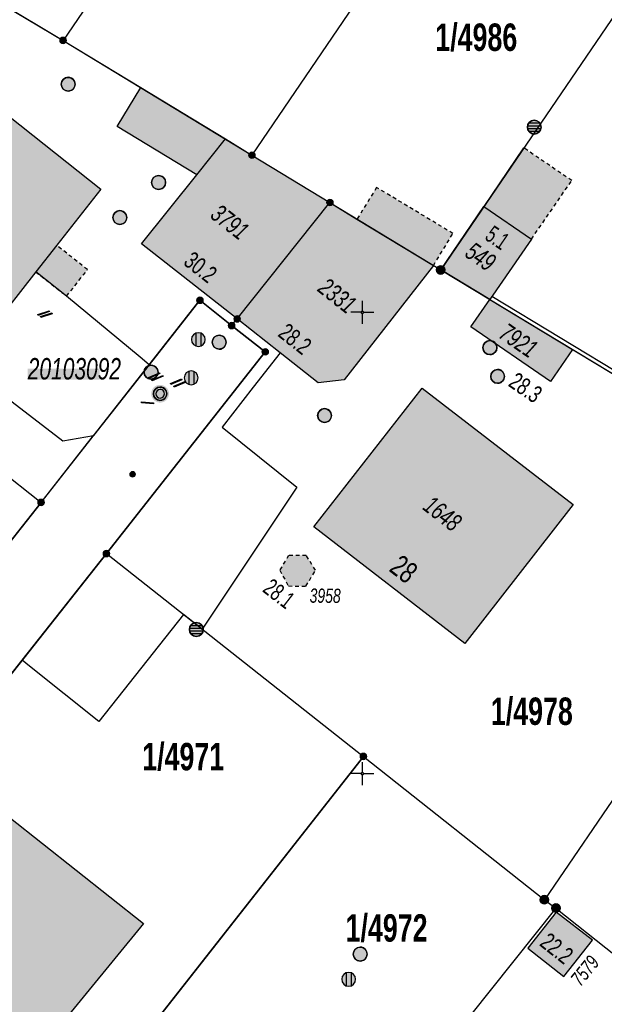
# Model space of a CAD drawing. Header units: metres. Extents: x 2695560 to 2696939, y 1260491 to 1262050.
# Tile 633 of 656: x 2696157 to 2696189, y 1261062 to 1261116. Entities that reach past the tile are written whole.
import ezdxf

# ---------------------------------------------------------------- set-up
doc = ezdxf.new("R2010")
doc.units = ezdxf.units.M
doc.linetypes.add('AUSGEZOGEN', pattern=[0])
doc.linetypes.add('VERDECKT2_S2', pattern=[0.36, 0.2, -0.16])
for name, color, linetype in [('XR$1$AV_Flächen (EO)', 7, 'AUSGEZOGEN'), ('XR$1$AV_Gebäudeflächen (BB)', 7, 'AUSGEZOGEN'), ('XR$1$AV_Gebäudeflächen (EO)', 7, 'AUSGEZOGEN'), ('XR$1$AV_Grenzpunkte', 7, 'AUSGEZOGEN'), ('XR$1$AV_Grundstück-Nr.', 7, 'AUSGEZOGEN'), ('XR$1$AV_Haus-Nr.', 7, 'AUSGEZOGEN'), ('XR$1$AV_Koordinatennetzpunkte', 7, 'AUSGEZOGEN'), ('XR$1$AV_Lagefixpunkt-Nr.', 7, 'AUSGEZOGEN'), ('XR$1$AV_Lagefixpunkte', 7, 'AUSGEZOGEN'), ('XR$1$AV_Linien (BB)', 7, 'AUSGEZOGEN'), ('XR$1$AV_Linien (EO)', 7, 'AUSGEZOGEN'), ('XR$1$AV_Versicherung-Nr.', 7, 'AUSGEZOGEN'), ('XR$1$AW_LK_Schachtdeckel', 24, 'AUSGEZOGEN'), ('XR$1$EW_LK_Knoten', 1, 'AUSGEZOGEN'), ('XR$1$FM_LK_SW_TRASSEKNOTEN', 94, 'AUSGEZOGEN'), ('XR$1$GA_LK_Rohrleitungsteil', 32, 'AUSGEZOGEN'), ('XR$1$Liegenschaftsgrenzen', 7, 'AUSGEZOGEN'), ('XR$1$PFAV', 255, 'AUSGEZOGEN'), ('XR$1$PFAW', 255, 'AUSGEZOGEN'), ('XR$1$PFWFM', 255, 'AUSGEZOGEN'), ('XR$1$RAEW', 8, 'AUSGEZOGEN'), ('XR$1$WA_LK_Rohrleitungsteil', 171, 'AUSGEZOGEN')]:
    doc.layers.add(name, color=color, linetype=linetype)
doc.styles.add('ARIAL', font='arial.ttf')

# ---------------------------------------------------------------- blocks, each defined once
blk = doc.blocks.new('COMPLEXOBJECT_236')
at = {"layer": 'XR$1$AV_Linien (BB)', "color": 7, "linetype": 'AUSGEZOGEN', "transparency": 33554687}
blk.add_line((6144.95, 11066.49), (6156.558, 11081.147), dxfattribs=at)
blk.add_arc((6147.379, 11064.647), 3.049, 142.8123, 231.2371, dxfattribs=at)
blk = doc.blocks.new('COMPLEXOBJECT_1301')
at = {"layer": 'XR$1$Liegenschaftsgrenzen', "color": 7, "linetype": 'AUSGEZOGEN', "transparency": 33554687}
blk.add_line((6157.59, 11089.7), (6141.46, 11069.27), dxfattribs=at)
blk.add_arc((6139.089, 11071.187), 3.049, 232.4383, 321.0442, dxfattribs=at)
blk = doc.blocks.new('COMPLEXOBJECT_1344')
at = {"layer": 'XR$1$Liegenschaftsgrenzen', "color": 7, "linetype": 'AUSGEZOGEN', "transparency": 33554687}
blk.add_line((6161.13, 11086.92), (6144.95, 11066.49), dxfattribs=at)
blk.add_arc((6147.379, 11064.647), 3.049, 142.8123, 231.2371, dxfattribs=at)
blk = doc.blocks.new('BWAV1')
at = {"layer": 'XR$1$PFAV', "transparency": 33554687}
blk.add_hatch(color=7, dxfattribs=at).paths.add_polyline_path([(0.67, 0), (0.656, 0.135), (0.616, 0.264), (0.55, 0.383), (0.462, 0.486), (0.354, 0.569), (0.233, 0.628), (0.101, 0.662), (-0.034, 0.669), (-0.168, 0.649), (-0.295, 0.602), (-0.41, 0.53), (-0.508, 0.436), (-0.586, 0.325), (-0.639, 0.201), (-0.667, 0.068), (-0.667, -0.068), (-0.639, -0.201), (-0.586, -0.325), (-0.508, -0.436), (-0.41, -0.53), (-0.295, -0.602), (-0.168, -0.649), (-0.034, -0.669), (0.101, -0.662), (0.233, -0.628), (0.354, -0.569), (0.462, -0.486), (0.55, -0.383), (0.616, -0.264), (0.656, -0.135)])
at = {"color": 7, "transparency": 33554687}
for radius, start, end in [(0.5, 91.19481, 268.80519), (0.326, 91.19481, 268.80519), (0.5, 268.80519, 91.19481), (0.326, 268.80519, 91.19481)]:
    blk.add_arc((0, 0), radius, start, end, dxfattribs=at)
at = {"layer": 'XR$1$PFAV', "transparency": 33554687}
blk.add_circle((0, 0), 0.5, dxfattribs=at)
blk = doc.blocks.new('BAV15')
at = {"layer": 'XR$1$PFAV', "transparency": 33554687}
blk.add_hatch(color=7, dxfattribs=at).paths.add_polyline_path([(0.5, 0), (0.49, 0.1), (0.46, 0.2), (0.41, 0.29), (0.34, 0.36), (0.26, 0.42), (0.17, 0.47), (0.08, 0.49), (-0.03, 0.5), (-0.13, 0.48), (-0.22, 0.45), (-0.31, 0.4), (-0.38, 0.33), (-0.44, 0.24), (-0.48, 0.15), (-0.5, 0.05), (-0.5, -0.05), (-0.48, -0.15), (-0.44, -0.24), (-0.38, -0.33), (-0.31, -0.4), (-0.22, -0.45), (-0.13, -0.48), (-0.03, -0.5), (0.08, -0.49), (0.17, -0.47), (0.26, -0.42), (0.34, -0.36), (0.41, -0.29), (0.46, -0.2), (0.49, -0.1)])
at = {"color": 7, "transparency": 33554687}
for start, end in [(90, 270), (270, 90)]:
    blk.add_arc((0, 0), 0.5, start, end, dxfattribs=at)
at = {"layer": 'XR$1$PFAV', "transparency": 33554687}
blk.add_circle((0, 0), 0.5, dxfattribs=at)
blk = doc.blocks.new('BAV2041')
at = {"color": 7, "transparency": 33554687}
for p, q in [((0, 0.5), (0, 0.05)), ((-0.05, 0), (-0.5, 0)), ((0.05, 0), (0.5, 0)), ((0, -0.05), (0, -0.5))]:
    blk.add_line(p, q, dxfattribs=at)
blk.add_circle((0, 0), 0.05, dxfattribs=at)
for start, end in [(90, 270), (270, 90)]:
    blk.add_arc((0, 0), 0.05, start, end, dxfattribs=at)
blk = doc.blocks.new('BAW2088')
at = {"layer": 'XR$1$PFAW', "transparency": 33554687}
blk.add_hatch(color=253, dxfattribs=at).paths.add_polyline_path([(0.51, 0), (0.5, 0.101), (0.47, 0.197), (0.421, 0.286), (0.355, 0.362), (0.275, 0.424), (0.184, 0.469), (0.086, 0.494), (-0.015, 0.499), (-0.115, 0.484), (-0.21, 0.449), (-0.296, 0.395), (-0.369, 0.326), (-0.427, 0.243), (-0.467, 0.15), (-0.487, 0.051), (-0.487, -0.051), (-0.467, -0.15), (-0.427, -0.243), (-0.369, -0.326), (-0.296, -0.395), (-0.21, -0.449), (-0.115, -0.484), (-0.015, -0.499), (0.086, -0.494), (0.184, -0.469), (0.275, -0.424), (0.355, -0.362), (0.421, -0.286), (0.47, -0.197), (0.5, -0.101)])
at = {"transparency": 33554687}
for start, end in [(91.19481, 268.80519), (268.80519, 91.19481)]:
    blk.add_arc((0.01, 0), 0.5, start, end, dxfattribs=at)
at = {"layer": 'XR$1$PFAW', "transparency": 33554687}
blk.add_circle((0.01, 0), 0.5, dxfattribs=at)
blk = doc.blocks.new('BAW2090')
at = {"layer": 'XR$1$PFAW', "lineweight": 25, "transparency": 33554687}
blk.add_hatch(color=7, dxfattribs=at).paths.add_polyline_path([(0.5, 0), (0.49, 0.101), (0.459, 0.197), (0.41, 0.286), (0.344, 0.362), (0.264, 0.424), (0.174, 0.469), (0.076, 0.494), (-0.025, 0.499), (-0.125, 0.484), (-0.22, 0.449), (-0.306, 0.395), (-0.379, 0.326), (-0.437, 0.243), (-0.477, 0.15), (-0.497, 0.051), (-0.497, -0.051), (-0.477, -0.15), (-0.437, -0.243), (-0.379, -0.326), (-0.306, -0.395), (-0.22, -0.449), (-0.125, -0.484), (-0.025, -0.499), (0.076, -0.494), (0.174, -0.469), (0.264, -0.424), (0.344, -0.362), (0.41, -0.286), (0.459, -0.197), (0.49, -0.101)])
at = {"lineweight": 25, "transparency": 33554687}
for p, q in [((-0.177, 0.468), (-0.177, -0.468)), ((0.179, 0.467), (0.177, -0.468))]:
    blk.add_line(p, q, dxfattribs=at)
for start, end in [(90, 180), (180, 270), (0, 90), (270, 0)]:
    blk.add_arc((0, 0), 0.5, start, end, dxfattribs=at)
blk = doc.blocks.new('BAW2082')
at = {"layer": 'XR$1$PFAW', "transparency": 33554687}
blk.add_hatch(color=7, dxfattribs=at).paths.add_polyline_path([(0.509, -0.003), (0.499, 0.098), (0.469, 0.194), (0.42, 0.283), (0.354, 0.359), (0.274, 0.421), (0.183, 0.466), (0.085, 0.491), (-0.016, 0.496), (-0.116, 0.481), (-0.211, 0.446), (-0.297, 0.392), (-0.37, 0.323), (-0.428, 0.24), (-0.468, 0.147), (-0.488, 0.047), (-0.488, -0.054), (-0.468, -0.153), (-0.428, -0.246), (-0.37, -0.329), (-0.297, -0.398), (-0.211, -0.452), (-0.116, -0.487), (-0.016, -0.502), (0.085, -0.497), (0.183, -0.472), (0.274, -0.427), (0.354, -0.366), (0.42, -0.289), (0.469, -0.2), (0.499, -0.104)])
at = {"transparency": 33554687}
for start, end in [(91.19481, 268.80519), (268.80519, 91.19481)]:
    blk.add_arc((0.01, 0), 0.5, start, end, dxfattribs=at)
at = {"layer": 'XR$1$PFAW', "transparency": 33554687}
blk.add_circle((0.009, -0.003), 0.5, dxfattribs=at)
blk = doc.blocks.new('BWA2013')
at = {"true_color": 0x000000, "transparency": 33554687}
blk.add_hatch(color=18, dxfattribs=at).paths.add_polyline_path([(-0.291, -0.409), (0.352, 0.357), (0.291, 0.409), (-0.352, -0.357)])
at = {"transparency": 33554687}
blk.add_lwpolyline([(-0.291, -0.409), (-0.352, -0.357), (0.291, 0.409), (0.352, 0.357), (-0.291, -0.409)], close=True, dxfattribs=at)
blk = doc.blocks.new('BGA2013')
at = {"transparency": 33554687}
blk.add_hatch(color=36, dxfattribs=at).paths.add_polyline_path([(-0.291, -0.409), (0.352, 0.357), (0.291, 0.409), (-0.352, -0.357)])
at = {"color": 32, "transparency": 33554687}
blk.add_lwpolyline([(-0.291, -0.409), (-0.352, -0.357), (0.291, 0.409), (0.352, 0.357), (-0.291, -0.409)], close=True, dxfattribs=at)
blk = doc.blocks.new('BEW957')
at = {"layer": 'XR$1$RAEW', "transparency": 33554687}
blk.add_hatch(color=1, dxfattribs=at).paths.add_polyline_path([(-0.5, 0), (-0.5, -0.05), (-0.49, -0.1), (-0.48, -0.15), (-0.46, -0.2), (-0.44, -0.24), (-0.41, -0.29), (-0.38, -0.33), (-0.34, -0.36), (-0.31, -0.4), (-0.26, -0.42), (-0.22, -0.45), (-0.17, -0.47), (-0.13, -0.48), (-0.08, -0.49), (-0.03, -0.5), (0.03, -0.5), (0.08, -0.49), (0.13, -0.48), (0.17, -0.47), (0.22, -0.45), (0.26, -0.42), (0.31, -0.4), (0.34, -0.36), (0.38, -0.33), (0.41, -0.29), (0.44, -0.24), (0.46, -0.2), (0.48, -0.15), (0.49, -0.1), (0.5, -0.05), (0.5, 0), (0.5, 0.05), (0.49, 0.1), (0.48, 0.15), (0.46, 0.2), (0.44, 0.24), (0.41, 0.29), (0.38, 0.33), (0.34, 0.36), (0.31, 0.4), (0.26, 0.42), (0.22, 0.45), (0.17, 0.47), (0.13, 0.48), (0.08, 0.49), (0.03, 0.5), (-0.03, 0.5), (-0.08, 0.49), (-0.13, 0.48), (-0.17, 0.47), (-0.22, 0.45), (-0.26, 0.42), (-0.31, 0.4), (-0.34, 0.36), (-0.38, 0.33), (-0.41, 0.29), (-0.44, 0.24), (-0.46, 0.2), (-0.48, 0.15), (-0.49, 0.1), (-0.5, 0.05)])
at = {"color": 1, "transparency": 33554687}
for start, end in [(90, 180), (180, 270), (0, 90), (270, 0)]:
    blk.add_arc((0, 0), 0.5, start, end, dxfattribs=at)
at = {"layer": 'XR$1$RAEW', "color": 1, "transparency": 33554687}
blk.add_circle((0, 0), 0.5, dxfattribs=at)
blk = doc.blocks.new('BWFM6')
at = {"layer": 'XR$1$PFWFM', "transparency": 33554687}
blk.add_hatch(color=7, dxfattribs=at).paths.add_polyline_path([(0.5, 0), (0.49, 0.101), (0.459, 0.197), (0.41, 0.286), (0.344, 0.362), (0.264, 0.424), (0.174, 0.469), (0.076, 0.494), (-0.025, 0.499), (-0.125, 0.484), (-0.22, 0.449), (-0.306, 0.395), (-0.379, 0.326), (-0.437, 0.243), (-0.477, 0.15), (-0.497, 0.051), (-0.497, -0.051), (-0.477, -0.15), (-0.437, -0.243), (-0.379, -0.326), (-0.306, -0.395), (-0.22, -0.449), (-0.125, -0.484), (-0.025, -0.499), (0.076, -0.494), (0.174, -0.469), (0.264, -0.424), (0.344, -0.362), (0.41, -0.286), (0.459, -0.197), (0.49, -0.101)])
at = {"color": 94, "transparency": 33554687}
for p, q in [((-0.484, 0.1), (0.486, 0.1)), ((-0.4, 0.3), (0.4, 0.3)), ((-0.487, -0.1), (0.487, -0.1)), ((-0.4, -0.3), (0.4, -0.3))]:
    blk.add_line(p, q, dxfattribs=at)
for start, end in [(90, 270), (270, 90)]:
    blk.add_arc((0, 0), 0.5, start, end, dxfattribs=at)
at = {"layer": 'XR$1$PFWFM', "transparency": 33554687}
blk.add_circle((0, 0, 0.993), 0.5, dxfattribs=at)

msp = doc.modelspace()

# ---------------------------------------------------------------- hatches: boundary and pattern name
at = {"transparency": 33554687}
msp.add_hatch(color=7, dxfattribs=at).paths.add_polyline_path([(2696157.837, 1261096.755), (2696157.837, 1261096.152), (2696161.744, 1261096.152), (2696161.744, 1261096.755)])
at = {"layer": 'XR$1$AV_Gebäudeflächen (BB)', "true_color": 0xd2d2d2, "transparency": 33554687}
for points in [[(2696158.271, 1261102.005), (2696159.405, 1261103.442), (2696161.802, 1261106.481), (2696153.71, 1261112.891), (2696152.849, 1261111.801), (2696148.634, 1261106.466), (2696147.766, 1261105.367), (2696155.881, 1261098.974)], [(2696169.19, 1261099.45), (2696174.22, 1261105.76), (2696169.99, 1261108.33), (2696168.556, 1261109.205), (2696163.965, 1261111.991), (2696162.685, 1261109.885), (2696166.996, 1261107.254), (2696164.011, 1261103.521)], [(2696174.22, 1261105.76), (2696169.19, 1261099.45), (2696171.512, 1261097.615), (2696173.578, 1261095.982), (2696174.994, 1261096.151), (2696179.826, 1261102.345), (2696175.68, 1261104.852)], [(2696180.22, 1261102.11), (2696182.878, 1261100.504), (2696185.137, 1261103.78), (2696182.553, 1261105.543)], [(2696187.365, 1261097.794), (2696182.878, 1261100.504), (2696181.862, 1261099.024), (2696186.177, 1261096.063)], [(2696173.341, 1261088.174), (2696181.526, 1261081.854), (2696187.402, 1261089.397), (2696179.217, 1261095.696)], [(2696148.759, 1261065.963), (2696157.741, 1261058.898), (2696164.114, 1261066.691), (2696154.963, 1261073.913)], [(2696186.891, 1261063.806), (2696188.446, 1261065.772), (2696186.484, 1261067.305), (2696184.938, 1261065.351)]]:
    msp.add_hatch(color=254, dxfattribs=at).paths.add_polyline_path(points)
at = {"layer": 'XR$1$AV_Gebäudeflächen (EO)', "true_color": 0xebebeb, "transparency": 33554687}
for points in [[(2696182.553, 1261105.543), (2696185.137, 1261103.78), (2696187.323, 1261106.949), (2696184.717, 1261108.727)], [(2696175.68, 1261104.852), (2696179.826, 1261102.345), (2696180.882, 1261104.083), (2696176.747, 1261106.579)], [(2696158.271, 1261102.005), (2696159.944, 1261100.686), (2696161.077, 1261102.122), (2696159.405, 1261103.442)], [(2696171.966, 1261084.976), (2696172.914, 1261084.969), (2696173.439, 1261085.831), (2696172.927, 1261086.629), (2696171.979, 1261086.636), (2696171.496, 1261085.832)]]:
    msp.add_hatch(color=7, dxfattribs=at).paths.add_polyline_path(points)

# ---------------------------------------------------------------- linework, layer by layer
at = {"layer": 'XR$1$AV_Flächen (EO)', "color": 7, "linetype": 'AUSGEZOGEN', "transparency": 33554687}
for p, q in [((2696184.717, 1261108.727), (2696182.553, 1261105.543)), ((2696182.553, 1261105.543), (2696185.137, 1261103.78)), ((2696175.68, 1261104.852), (2696179.826, 1261102.345)), ((2696159.405, 1261103.442), (2696158.271, 1261102.005))]:
    msp.add_line(p, q, dxfattribs=at)
at = {"layer": 'XR$1$AV_Flächen (EO)', "color": 7, "linetype": 'VERDECKT2_S2', "transparency": 33554687}
for points in [[(2696185.137, 1261103.78), (2696187.323, 1261106.949), (2696184.717, 1261108.727)], [(2696179.826, 1261102.345), (2696180.882, 1261104.083), (2696176.747, 1261106.579), (2696175.68, 1261104.852)], [(2696158.271, 1261102.005), (2696159.944, 1261100.686), (2696161.077, 1261102.122), (2696159.405, 1261103.442)]]:
    msp.add_lwpolyline(points, dxfattribs=at)
at = {"layer": 'XR$1$AV_Flächen (EO)', "color": 7, "linetype": 'AUSGEZOGEN', "transparency": 33554687}
msp.add_lwpolyline([(2696182.878, 1261100.504), (2696190.45, 1261095.93), (2696194.54, 1261101.929), (2696194.383, 1261102.036), (2696190.394, 1261096.185), (2696182.986, 1261100.661), (2696182.878, 1261100.504)], close=True, dxfattribs=at)
at = {"layer": 'XR$1$AV_Flächen (EO)', "color": 7, "linetype": 'VERDECKT2_S2', "transparency": 33554687}
msp.add_lwpolyline([(2696171.966, 1261084.976), (2696172.914, 1261084.969), (2696173.439, 1261085.831), (2696172.927, 1261086.629), (2696171.979, 1261086.636), (2696171.496, 1261085.832), (2696171.966, 1261084.976)], close=True, dxfattribs=at)
at = {"layer": 'XR$1$AV_Linien (BB)', "color": 7, "linetype": 'AUSGEZOGEN', "transparency": 33554687}
for p, q in [((2696169.19, 1261099.45), (2696174.22, 1261105.76)), ((2696182.878, 1261100.504), (2696180.22, 1261102.11)), ((2696182.878, 1261100.504), (2696187.365, 1261097.794)), ((2696171.512, 1261097.615), (2696169.19, 1261099.45)), ((2696164.421, 1261096.964), (2696161.404, 1261093.127))]:
    msp.add_line(p, q, dxfattribs=at)
for points in [[(2696153.71, 1261112.891), (2696152.534, 1261113.822), (2696155.242, 1261117.241), (2696159.75, 1261114.55), (2696163.965, 1261111.991)], [(2696158.271, 1261102.005), (2696155.881, 1261098.974), (2696147.766, 1261105.367), (2696148.634, 1261106.466), (2696152.849, 1261111.801), (2696153.71, 1261112.891)], [(2696153.71, 1261112.891), (2696161.802, 1261106.481), (2696159.405, 1261103.442), (2696158.271, 1261102.005)], [(2696169.19, 1261099.45), (2696164.011, 1261103.521), (2696166.996, 1261107.254), (2696162.685, 1261109.885), (2696163.965, 1261111.991)], [(2696163.965, 1261111.991), (2696168.556, 1261109.205), (2696169.99, 1261108.33), (2696174.22, 1261105.76)], [(2696174.22, 1261105.76), (2696175.68, 1261104.852), (2696179.826, 1261102.345)], [(2696180.22, 1261102.11), (2696182.553, 1261105.543), (2696185.137, 1261103.78), (2696182.878, 1261100.504)], [(2696179.826, 1261102.345), (2696174.994, 1261096.151), (2696173.578, 1261095.982), (2696171.512, 1261097.615)], [(2696164.421, 1261096.964), (2696163.925, 1261097.377), (2696159.944, 1261100.686), (2696158.271, 1261102.005)], [(2696187.365, 1261097.794), (2696186.177, 1261096.063), (2696181.862, 1261099.024), (2696182.878, 1261100.504)], [(2696157.528, 1261080.957), (2696162.1, 1261086.73), (2696170.71, 1261097.67), (2696168.89, 1261099.09), (2696167.17, 1261100.46), (2696164.421, 1261096.964)], [(2696171.512, 1261097.615), (2696170.053, 1261095.746), (2696168.373, 1261093.593), (2696172.425, 1261090.324), (2696167.288, 1261082.637), (2696166.28, 1261083.432), (2696161.688, 1261077.64), (2696157.928, 1261080.638), (2696157.528, 1261080.957)], [(2696156.521, 1261095.322), (2696159.734, 1261092.851), (2696161.404, 1261093.127)], [(2696155.444, 1261085.563), (2696155.59, 1261085.748), (2696158.56, 1261089.51), (2696161.404, 1261093.127)], [(2696158.1, 1261052.9), (2696176.03, 1261075.74), (2696185.84, 1261067.97), (2696186.47, 1261067.52), (2696177.21, 1261055.91)]]:
    msp.add_lwpolyline(points, dxfattribs=at)
for points in [[(2696173.341, 1261088.174), (2696179.217, 1261095.696), (2696187.402, 1261089.397), (2696181.526, 1261081.854), (2696173.341, 1261088.174)], [(2696148.759, 1261065.963), (2696154.963, 1261073.913), (2696164.114, 1261066.691), (2696157.741, 1261058.898), (2696148.759, 1261065.963)], [(2696186.891, 1261063.806), (2696188.446, 1261065.772), (2696186.484, 1261067.305), (2696184.938, 1261065.351), (2696186.891, 1261063.806)]]:
    msp.add_lwpolyline(points, close=True, dxfattribs=at)
at = {"layer": 'XR$1$AV_Linien (EO)', "color": 7, "linetype": 'AUSGEZOGEN', "transparency": 33554687}
msp.add_line((2696166.996, 1261107.254), (2696168.556, 1261109.205), dxfattribs=at)
at = {"layer": 'XR$1$Liegenschaftsgrenzen', "color": 7, "linetype": 'AUSGEZOGEN', "transparency": 33554687}
for p, q in [((2696180.01, 1261144.29), (2696159.75, 1261114.55)), ((2696199.78, 1261130.81), (2696180.22, 1261102.11)), ((2696149.23, 1261120.83), (2696159.75, 1261114.55)), ((2696159.75, 1261114.55), (2696169.99, 1261108.33)), ((2696169.99, 1261108.33), (2696174.22, 1261105.76)), ((2696174.22, 1261105.76), (2696180.22, 1261102.11)), ((2696180.22, 1261102.11), (2696190.45, 1261095.93)), ((2696145.32, 1261099.98), (2696158.56, 1261089.51)), ((2696199.498, 1261087.961), (2696185.84, 1261067.97)), ((2696162.1, 1261086.73), (2696176.03, 1261075.74)), ((2696176.03, 1261075.74), (2696158.1, 1261052.9)), ((2696176.03, 1261075.74), (2696185.84, 1261067.97)), ((2696185.84, 1261067.97), (2696186.47, 1261067.52)), ((2696186.47, 1261067.52), (2696192.32, 1261062.85))]:
    msp.add_line(p, q, dxfattribs=at)
for points in [[(2696189.92, 1261137.53), (2696187.385, 1261133.82), (2696182.465, 1261126.68), (2696169.99, 1261108.33)], [(2696168.89, 1261099.09), (2696169.19, 1261099.45), (2696174.22, 1261105.76)], [(2696158.56, 1261089.51), (2696167.17, 1261100.46), (2696168.89, 1261099.09)], [(2696168.89, 1261099.09), (2696170.71, 1261097.67), (2696162.1, 1261086.73)], [(2696186.47, 1261067.52), (2696177.21, 1261055.91), (2696171.195, 1261048.28), (2696168.46, 1261044.74)]]:
    msp.add_lwpolyline(points, dxfattribs=at)

# ---------------------------------------------------------------- block references
at = {"layer": 'XR$1$AV_Grenzpunkte', "color": 7, "linetype": 'AUSGEZOGEN', "lineweight": -3, "transparency": 33554687}
for p, xscale, yscale in [((2696159.75, 1261114.55), 0.3249999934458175, 0.3249999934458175), ((2696169.99, 1261108.33), 0.3249999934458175, 0.3249999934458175), ((2696174.22, 1261105.76), 0.3249999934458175, 0.3249999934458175), ((2696180.22, 1261102.11), 0.4549999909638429, 0.4549999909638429), ((2696167.17, 1261100.46), 0.3249999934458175, 0.3249999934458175), ((2696169.19, 1261099.45), 0.3249999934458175, 0.3249999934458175), ((2696168.89, 1261099.09), 0.3249999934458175, 0.3249999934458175), ((2696170.71, 1261097.67), 0.3249999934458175, 0.3249999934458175), ((2696158.56, 1261089.51), 0.3249999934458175, 0.3249999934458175), ((2696162.1, 1261086.73), 0.3249999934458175, 0.3249999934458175), ((2696176.03, 1261075.74), 0.3249999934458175, 0.3249999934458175), ((2696185.84, 1261067.97), 0.4549999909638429, 0.4549999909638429), ((2696186.47, 1261067.52), 0.4549999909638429, 0.4549999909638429)]:
    msp.add_blockref('BAV15', p, dxfattribs=dict(at, xscale=xscale, yscale=yscale))
at = {"layer": 'XR$1$AV_Koordinatennetzpunkte', "color": 7, "linetype": 'AUSGEZOGEN', "lineweight": -3, "transparency": 33554687, "xscale": 1.25, "yscale": 1.25}
for p in [(2696175.97, 1261099.81), (2696175.97, 1261074.81)]:
    msp.add_blockref('BAV2041', p, dxfattribs=at)
at = {"layer": 'XR$1$AV_Lagefixpunkte', "color": 7, "linetype": 'AUSGEZOGEN', "lineweight": -3, "transparency": 33554687, "xscale": 0.7199999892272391, "yscale": 0.7199999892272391}
msp.add_blockref('BWAV1', (2696165.011, 1261095.398, 438.003), dxfattribs=at)
at = {"layer": 'XR$1$AV_Linien (BB)', "color": 7, "linetype": 'AUSGEZOGEN', "lineweight": -3, "transparency": 33554687}
msp.add_blockref('COMPLEXOBJECT_236', (2690000.97, 1249999.81), dxfattribs=at)
at = {"layer": 'XR$1$AW_LK_Schachtdeckel', "color": 24, "linetype": 'AUSGEZOGEN', "lineweight": -3, "transparency": 33554687}
for name, p, xscale, yscale in [('BAW2082', (2696160.022, 1261112.173), 0.7499999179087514, 0.7499999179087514), ('BAW2088', (2696164.922, 1261106.845), 0.7578193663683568, 0.7578193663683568), ('BAW2082', (2696162.819, 1261104.947), 0.7499999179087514, 0.7499999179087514), ('BAW2090', (2696167.085, 1261098.33), 0.7499999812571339, 0.7499999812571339), ('BAW2088', (2696168.205, 1261098.189), 0.7578193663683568, 0.7578193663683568), ('BAW2088', (2696182.882, 1261097.895), 0.7578193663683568, 0.7578193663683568), ('BAW2088', (2696164.513, 1261096.563), 0.7578193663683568, 0.7578193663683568), ('BAW2090', (2696166.698, 1261096.258), 0.7499999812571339, 0.7499999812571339), ('BAW2082', (2696183.3, 1261096.339), 0.7499999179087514, 0.7499999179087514), ('BAW2082', (2696173.92, 1261094.215), 0.7499999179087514, 0.7499999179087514), ('BAW2088', (2696175.848, 1261065.025), 0.7578193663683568, 0.7578193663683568), ('BAW2090', (2696175.233, 1261063.658), 0.7499999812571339, 0.7499999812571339)]:
    msp.add_blockref(name, p, dxfattribs=dict(at, xscale=xscale, yscale=yscale))
at = {"layer": 'XR$1$EW_LK_Knoten', "color": 1, "linetype": 'AUSGEZOGEN', "lineweight": -3, "transparency": 33554687, "xscale": 0.2749999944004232, "yscale": 0.2749999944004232}
msp.add_blockref('BEW957', (2696163.523, 1261091.035), dxfattribs=at)
at = {"layer": 'XR$1$FM_LK_SW_TRASSEKNOTEN', "color": 94, "linetype": 'AUSGEZOGEN', "lineweight": -3, "transparency": 33554687, "xscale": 0.7499999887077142, "yscale": 0.7499999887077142}
for p in [(2696185.294, 1261109.85), (2696166.974, 1261082.618)]:
    msp.add_blockref('BWFM6', p, dxfattribs=at)
at = {"layer": 'XR$1$GA_LK_Rohrleitungsteil', "color": 32, "linetype": 'AUSGEZOGEN', "lineweight": -3, "transparency": 33554687, "xscale": 0.6499999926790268, "yscale": 0.649999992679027}
for p, rotation in [((2696164.695, 1261096.382), 333), ((2696164.865, 1261096.243), 333), ((2696165.886, 1261096.051), 333), ((2696166.056, 1261095.91), 333), ((2696164.325, 1261094.906), 306.0963)]:
    msp.add_blockref('BGA2013', p, dxfattribs=dict(at, rotation=rotation))
at = {"layer": 'XR$1$Liegenschaftsgrenzen', "color": 7, "linetype": 'AUSGEZOGEN', "lineweight": -3, "transparency": 33554687}
for name in ['COMPLEXOBJECT_1301', 'COMPLEXOBJECT_1344']:
    msp.add_blockref(name, (2690000.97, 1249999.81), dxfattribs=at)
at = {"layer": 'XR$1$WA_LK_Rohrleitungsteil', "color": 171, "linetype": 'AUSGEZOGEN', "lineweight": -3, "transparency": 33554687, "xscale": 0.6499999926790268, "yscale": 0.649999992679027, "rotation": 328.5}
for p in [(2696158.704, 1261099.77), (2696158.85, 1261099.657)]:
    msp.add_blockref('BWA2013', p, dxfattribs=at)

# ---------------------------------------------------------------- texts
at = {"layer": 'XR$1$AV_Grundstück-Nr.', "color": 7, "transparency": 33554687, "char_height": 1.48491, "attachment_point": 5, "style": 'ARIAL'}
for s, insert, width in [('\\A1;{\\fArial|i0|b1;\\H1.484908;\\W0.700000;\\C7;1/4986}\\P', (2696182.15, 1261114.7), 4.98214), ('\\A1;{\\fArial|i0|b1;\\H1.484908;\\W0.700000;\\C7;1/4978}\\P', (2696185.162, 1261078.167), 4.98214), ('\\A1;{\\fArial|i0|b1;\\H1.484908;\\W0.700000;\\C7;1/4971}\\P', (2696166.264, 1261075.705), 4.97324), ('\\A1;{\\fArial|i0|b1;\\H1.484908;\\W0.700000;\\C7;1/4972}\\P', (2696177.288, 1261066.419), 4.98214)]:
    msp.add_mtext(s, dxfattribs=dict(at, insert=insert, width=width))
at = {"layer": 'XR$1$AV_Haus-Nr.', "color": 7, "transparency": 33554687, "style": 'ARIAL'}
for s, insert, char_height, width, attachment_point, rotation in [('\\W0.64;5.1', (2696183.558, 1261104.24), 0.9297, 1.5135, 2, 325.6965), ('\\W0.70;30.2', (2696166.909, 1261101.879), 0.92968, 2.10446, 8, 321.8301), ('\\W0.70;28.2', (2696172.032, 1261097.993), 0.92968, 2.10446, 8, 321.6807), ('\\W0.70;28.3', (2696185.088, 1261096.115), 0.92968, 2.10446, 2, 325.5417), ('\\W0.70;28', (2696177.86, 1261085.421), 1.1621, 1.68109, 8, 322.3269), ('\\W0.66;28.1', (2696171.743, 1261084.931), 0.92968, 2.03566, 2, 322.335), ('\\W0.70;22.2', (2696186.225, 1261064.971), 0.92968, 2.10446, 8, 321.6492)]:
    msp.add_mtext(s, dxfattribs=dict(at, insert=insert, char_height=char_height, width=width, attachment_point=attachment_point, rotation=rotation))
at = {"layer": 'XR$1$AV_Lagefixpunkt-Nr.', "color": 7, "transparency": 33554687, "insert": (2696157.837, 1261096.152), "char_height": 1.1621, "width": 5.50234, "attachment_point": 7, "style": 'ARIAL'}
msp.add_mtext('\\A1;{\\fArial|i1|b0;\\H1.162102;\\W0.700000;\\C7;20103092}\\P', dxfattribs=at)
at = {"layer": 'XR$1$AV_Versicherung-Nr.', "color": 7, "transparency": 33554687, "attachment_point": 5, "style": 'ARIAL'}
for s, insert, char_height, width, rotation in [('\\A1;{\\fArial|i1|b0;\\H0.968418;\\W0.700000;\\C7;3791}\\P', (2696168.788, 1261104.7), 0.96842, 2.45636, 321.8292), ('\\A1;{\\fArial|i1|b0;\\H0.968418;\\W0.700000;\\C7;549}\\P', (2696182.384, 1261102.825), 0.96842, 1.93301, 325.5417), ('\\A1;{\\fArial|i1|b0;\\H0.968418;\\W0.700000;\\C7;2331}\\P', (2696174.619, 1261100.708), 0.96842, 2.45636, 321.6807), ('\\A1;{\\fArial|i1|b0;\\H0.968418;\\W0.700000;\\C7;7921}\\P', (2696184.438, 1261098.276), 0.96842, 2.45636, 325.5417), ('\\A1;{\\fArial|i1|b0;\\H0.968418;\\W0.700000;\\C7;1648}\\P', (2696180.316, 1261088.899), 0.96842, 2.45636, 322.3269), ('\\A1;{\\fArial|i1|b0;\\H0.774736;\\W0.700000;\\C7;3958}\\P', (2696173.957, 1261084.444), 0.77474, 1.97166, 359.5455), ('\\A1;{\\fArial|i1|b0;\\H0.774736;\\W0.700000;\\C7;7579}\\P', (2696188.04, 1261064.123), 0.77474, 1.97166, 50.7609)]:
    msp.add_mtext(s, dxfattribs=dict(at, insert=insert, char_height=char_height, width=width, rotation=rotation))

doc.saveas('drawing.dxf')
